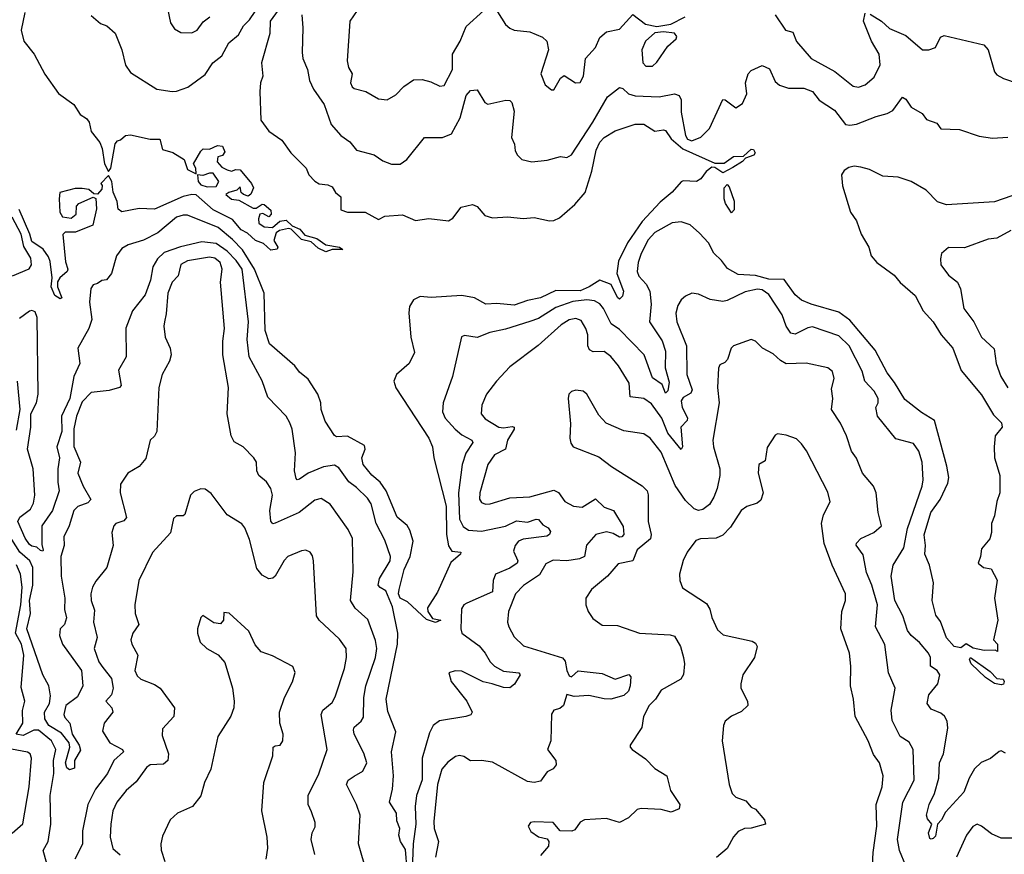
# Model space of a CAD drawing. Extents: x 1552294 to 1694791, y 811929 to 917222.
# Tile 501 of 643: x 1643930 to 1648419, y 881667 to 885472. Entities that reach past the tile are written whole.
import ezdxf

# ---------------------------------------------------------------- set-up
doc = ezdxf.new("R2010")
doc.units = 0

msp = doc.modelspace()

# ---------------------------------------------------------------- linework, layer by layer
at = {"layer": '0CON10XD'}
for points in [[(1644255, 885491.2), (1644297.5, 885455), (1644327.5, 885445), (1644365, 885411.2), (1644395.5, 885335), (1644412.9, 885265), (1644435, 885231.1), (1644555, 885155.5), (1644625, 885144.4), (1644645, 885146.7), (1644695.7, 885165), (1644775, 885222.3), (1644810, 885275), (1644851.9, 885308.1), (1644883.3, 885366.7), (1644927.4, 885402.6), (1644950.4, 885445), (1644977.7, 885472.3), (1645058.3, 885591.7)], [(1644603, 885523), (1644617.7, 885457.7), (1644635, 885430), (1644665, 885413.8), (1644715, 885412), (1644738.8, 885425), (1644767, 885463), (1644797.1, 885485)], [(1645108.9, 885515), (1645071.4, 885465), (1645071, 885409), (1645031.8, 885275), (1645038.6, 885215), (1645027.8, 885185), (1645025.3, 885145.3), (1645029.4, 885015), (1645065, 884964.2), (1645125, 884923.8), (1645166, 884865), (1645235.6, 884795.6), (1645248, 884765), (1645275, 884736), (1645295, 884724), (1645335, 884720), (1645355, 884710), (1645370, 884685), (1645393.3, 884665), (1645394.2, 884605), (1645424.3, 884594.3), (1645505, 884594.9), (1645565, 884561.6), (1645595, 884576.7), (1645675, 884582.7), (1645735, 884557.1), (1645795, 884565.6), (1645884.4, 884555.6), (1645905, 884566.9), (1645941.9, 884618.1), (1645995, 884629.2), (1646015, 884621.2), (1646050.1, 884580.1), (1646085, 884569.7)], [(1645485, 885538), (1645434.3, 885465), (1645423.5, 885285), (1645429.3, 885255), (1645445.7, 885225), (1645437.5, 885185), (1645445, 885165.8), (1645455, 885158.6), (1645507.5, 885145), (1645565, 885110.8), (1645605, 885107.1), (1645645, 885129.2), (1645681.9, 885168.1), (1645725, 885198.1), (1645765, 885199.4), (1645805, 885188.6), (1645845, 885169.2), (1645865, 885172.5), (1645903.9, 885245), (1645902.7, 885295), (1645903.9, 885315), (1645938.8, 885375), (1645965, 885440.6), (1646046.1, 885513.9)], [(1646108.7, 885508.7), (1646145, 885450), (1646165, 885433.3), (1646185, 885424.4), (1646255, 885416.9), (1646313.4, 885393.4), (1646332.9, 885375), (1646340.6, 885335), (1646305.7, 885225), (1646326, 885175), (1646355, 885152.5), (1646365, 885152.5), (1646395, 885206), (1646411.7, 885218.3), (1646463.3, 885185), (1646485, 885185.7), (1646500.8, 885215), (1646509.6, 885295), (1646554.6, 885345), (1646575, 885390.9), (1646605, 885416.7), (1646665, 885429.6), (1646725, 885496.2), (1646782.6, 885452.6), (1646835, 885440.8), (1646898, 885452), (1646964.6, 885485.4)], [(1643953.8, 885505), (1643935.8, 885425), (1643948, 885375), (1643995.8, 885315), (1644045, 885223.3), (1644106.1, 885136.1), (1644176.7, 885085), (1644205, 885040), (1644235, 885022.5), (1644245.8, 885005.8), (1644255, 884962.5), (1644295, 884912.5), (1644305.6, 884885.6), (1644316.2, 884815), (1644335, 884780), (1644346, 884796), (1644365, 884906.7), (1644375, 884920), (1644390, 884925), (1644412.5, 884945), (1644435, 884948), (1644525, 884927.5), (1644568, 884928), (1644580.6, 884880.6), (1644627.6, 884867.6), (1644680, 884835), (1644695, 884790), (1644735, 884770), (1644732.5, 884795), (1644722.5, 884815), (1644755, 884872.5), (1644767, 884883), (1644795, 884882.5), (1644831.7, 884898.3), (1644855, 884896.2), (1644865, 884870), (1644855, 884852.5), (1644833.6, 884846.4), (1644830, 884825), (1644850.7, 884800.7), (1644875, 884787.5), (1644895, 884782.5), (1644915, 884790), (1644935, 884787.5), (1644986.7, 884725), (1644996.2, 884705), (1644983, 884677), (1644971.7, 884668.3), (1644950, 884675), (1644940, 884685), (1644935, 884710), (1644920, 884695), (1644883.3, 884685), (1644870, 884675), (1644895, 884654.5), (1644929.1, 884649.1), (1644995, 884612.9), (1645007.4, 884612.6), (1645035, 884631.2), (1645045, 884630), (1645074.1, 884604.1), (1645075.7, 884585), (1645065, 884574), (1645038.3, 884588.3), (1645025, 884586.2), (1645017.9, 884565), (1645020.6, 884545), (1645045, 884528.5), (1645082.5, 884525), (1645116.6, 884553.4), (1645145, 884558.2), (1645171.8, 884531.8), (1645207.8, 884517.8), (1645229.8, 884489.8), (1645285.3, 884475.3), (1645326.3, 884446.4), (1645387.5, 884435), (1645402.5, 884425), (1645355, 884424.6), (1645325, 884414.5), (1645290.6, 884430.6), (1645259.5, 884459.5), (1645215, 884470.5), (1645167.3, 884517.3), (1645155, 884521.1), (1645115, 884511.8), (1645099.5, 884500.5), (1645087.8, 884465), (1645106.2, 884435), (1645104.2, 884425.8), (1645075, 884421.5), (1645041.7, 884451.7), (1645005, 884466.2), (1644968.6, 884498.6), (1644940, 884515), (1644900.7, 884560.7), (1644812, 884605), (1644735, 884674), (1644715, 884675.6), (1644675, 884665.7), (1644545, 884607.8), (1644475, 884611.2), (1644395, 884596.7), (1644378.3, 884608.3), (1644373.8, 884643.8), (1644355.9, 884685.9), (1644349.2, 884735), (1644335, 884762.5), (1644300, 884725), (1644306.2, 884716.2), (1644305, 884700), (1644285, 884677.5), (1644268.3, 884678.3), (1644245, 884697.5), (1644215, 884702.5), (1644183, 884703), (1644113.5, 884685), (1644109.4, 884655), (1644113.5, 884595), (1644125, 884573.3), (1644165, 884567.5), (1644187.5, 884585), (1644188.3, 884621.7), (1644200, 884635), (1644265, 884662.5), (1644277, 884657), (1644279.5, 884609.5), (1644264, 884535), (1644185, 884503.8), (1644137, 884503), (1644126.4, 884493.6), (1644138, 884368), (1644150, 884335), (1644146.4, 884323.6), (1644113.3, 884295), (1644102.7, 884277.3), (1644102.9, 884255), (1644122, 884205), (1644115, 884199.2), (1644090.4, 884215), (1644073.3, 884255), (1644077.5, 884295), (1644069.3, 884369.3), (1644061, 884391), (1644036.4, 884426.4), (1643985, 884460.9), (1643976.4, 884495), (1643927.5, 884607.5)], [(1645215.6, 885495), (1645220.5, 885435), (1645217.3, 885322.7), (1645220.6, 885295), (1645242.5, 885245), (1645250.6, 885195), (1645269.2, 885155), (1645317.8, 885085), (1645349.2, 884995), (1645394.4, 884945), (1645435.8, 884915), (1645465, 884878), (1645546.2, 884856.2), (1645585, 884828.6), (1645625, 884814), (1645665, 884814), (1645695, 884835.6), (1645775, 884935.8), (1645857.5, 884935), (1645898.7, 884951.3), (1645938.1, 885025), (1645965, 885126.2), (1645985, 885148.8), (1646015, 885153.3), (1646050.6, 885095), (1646065, 885086.5), (1646146.1, 885106.1), (1646165, 885103.8), (1646173.8, 885095), (1646184.4, 885055), (1646172.2, 884935), (1646185.4, 884905), (1646189.2, 884875), (1646199.2, 884855), (1646220, 884835), (1646265, 884823.6), (1646335, 884832.5), (1646395, 884848), (1646425, 884844.2), (1646445, 884855.8), (1646543.3, 885005), (1646610, 885120), (1646665, 885163.6), (1646679.1, 885159.1), (1646705, 885134.6), (1646735.3, 885125.3), (1646845, 885121.1), (1646915, 885134.2), (1646936.5, 885126.5), (1646946.2, 885106.2), (1646945, 885050), (1646964.8, 884945), (1646975, 884928), (1646995, 884920.2), (1647035, 884936.2), (1647075, 884976.7), (1647135, 885108.8), (1647147, 885107), (1647195, 885071.2), (1647225, 885090), (1647245.4, 885134.6), (1647238.9, 885185), (1647250.6, 885225), (1647265, 885240.8), (1647315, 885264.2), (1647347.9, 885247.9), (1647375, 885190), (1647393.4, 885173.4), (1647435, 885160.8), (1647505, 885160.6), (1647544.4, 885145), (1647575, 885105.6), (1647645, 885060), (1647695, 884994.3), (1647715, 884991), (1647745, 884996.3), (1647835, 885031.3), (1647885.3, 885044.7), (1647911.2, 885058.8), (1647955, 885119.2), (1647970.3, 885110.3), (1647995, 885072.9), (1648044.5, 885044.5), (1648065, 885018), (1648110.7, 885000.7), (1648130, 884975), (1648215, 884972), (1648305, 884942), (1648365, 884932.9), (1648435, 884937.5)], [(1647375, 885494.6), (1647421.4, 885425), (1647455.3, 885415.3), (1647472.2, 885372.2), (1647538.1, 885295), (1647645.9, 885235.9), (1647729.8, 885169.8), (1647754.3, 885164.3), (1647785, 885175.7), (1647825, 885210.8), (1647853.6, 885266.4), (1647848.8, 885315), (1647813.5, 885375), (1647777.1, 885465), (1647785, 885502.5)], [(1647806.9, 885496.9), (1647859.5, 885465), (1647895, 885431.8), (1647970.2, 885400.2), (1648045.4, 885335.4), (1648075, 885334.4), (1648104.6, 885345.4), (1648127.6, 885392.4), (1648145, 885400.8), (1648325, 885357.8), (1648345.4, 885335), (1648373.8, 885235), (1648385, 885221.1), (1648415, 885203.5), (1648545, 885160.6)], [(1646815, 885260.8), (1646835, 885278.8), (1646885, 885352), (1646923.3, 885385), (1646926.7, 885395), (1646915, 885411.2), (1646865, 885416.7), (1646825, 885412.5), (1646783.8, 885375), (1646766.5, 885335), (1646770.8, 885275), (1646785, 885260.8), (1646815, 885260.8)], [(1646085, 884569.7), (1646155, 884572.9), (1646225, 884565.3), (1646275, 884570), (1646345, 884555.3), (1646365, 884556.8), (1646391.1, 884568.9), (1646460.4, 884629.6), (1646508, 884685), (1646537.8, 884782.2), (1646557.6, 884877.6), (1646575, 884914.6), (1646595, 884934.7), (1646645, 884965.6), (1646735.5, 884995.5), (1646775, 884995.7), (1646825, 884964.4), (1646865, 884970), (1646875, 884966.4), (1646899.9, 884929.9), (1646953.7, 884883.7), (1647098.5, 884818.5), (1647141.7, 884818.3), (1647185, 884848.2), (1647229.4, 884850.6), (1647265, 884882.7), (1647275, 884880), (1647282.5, 884865), (1647276.7, 884855), (1647238.9, 884841.1), (1647225, 884825.7), (1647181, 884799), (1647135, 884774.1), (1647098.6, 884798.6), (1647085, 884799.4), (1647059.3, 884780.7), (1647035, 884746.9), (1647015, 884734.2), (1646955, 884737.5), (1646945, 884733.3), (1646905, 884686.7), (1646850.3, 884639.7), (1646767.3, 884552.7), (1646701.1, 884455), (1646659.3, 884370.7), (1646652.2, 884315), (1646682.2, 884235), (1646678.1, 884211.9), (1646665, 884198.1), (1646655, 884205.6), (1646626.8, 884265), (1646575, 884284.8), (1646526.3, 884253.7), (1646485, 884236.1), (1646375, 884237.6), (1646305, 884203.7), (1646245, 884191.4), (1646185, 884170.3), (1646105, 884178.8), (1646055, 884176), (1646003.7, 884203.7), (1645945.6, 884215.6), (1645806.5, 884206.5), (1645755, 884210), (1645725, 884194.6), (1645707.4, 884165), (1645704.1, 884135.9), (1645713.5, 884025), (1645729.3, 883955), (1645705.3, 883905), (1645647.9, 883855), (1645635.4, 883825), (1645644.7, 883794.7), (1645794.7, 883565), (1645811.2, 883525), (1645817.9, 883475), (1645874.4, 883255), (1645875.2, 883125), (1645884.2, 883074.2), (1645899.8, 883049.8), (1645941.2, 883045), (1645939.2, 883035), (1645895, 882997.8), (1645835, 882862), (1645789.2, 882790.8), (1645791.1, 882775), (1645811.7, 882741.7), (1645850, 882735), (1645825, 882723.5), (1645785, 882738.2), (1645698.1, 882818.1), (1645664.7, 882835), (1645656.2, 882855), (1645659.7, 882875), (1645682.5, 882965), (1645709.8, 883025), (1645723.9, 883095), (1645709.1, 883145), (1645695.9, 883165.9), (1645651.2, 883205), (1645601.4, 883325), (1645574.1, 883364.1), (1645535, 883395.5), (1645495.5, 883445), (1645489.2, 883475), (1645504.8, 883515), (1645501.5, 883531.5), (1645425, 883574.2), (1645375, 883570.5), (1645365, 883576.9), (1645322.7, 883642.7), (1645304.8, 883695.2), (1645302.1, 883725), (1645288.9, 883765), (1645245, 883833.5), (1645205.4, 883865.4), (1645184.3, 883895), (1645068.5, 883995), (1645048.4, 884055), (1645045.2, 884225), (1645001, 884335), (1644945, 884423.5), (1644900.7, 884470.7), (1644835, 884525.2), (1644695, 884580.6), (1644675, 884581.6), (1644645, 884571.5), (1644559.1, 884500.9), (1644495, 884467.2), (1644425, 884445.8), (1644395, 884429.3), (1644370.5, 884395), (1644347.9, 884315), (1644325, 884286.2), (1644305, 884284), (1644285, 884269.2), (1644265, 884263.8), (1644253.5, 884246.5), (1644248.7, 884185), (1644258.5, 884105), (1644245.6, 884065), (1644194.7, 883975), (1644204.1, 883905), (1644177.2, 883845), (1644157.7, 883745), (1644121, 883665), (1644122, 883595), (1644099, 883525), (1644111.6, 883475), (1644103.3, 883425), (1644103.2, 883363.2), (1644110, 883325), (1644079.6, 883235), (1644030.6, 883165), (1644030.2, 883080.2), (1644036.7, 883053.3), (1644035, 883048.8), (1644025, 883052.2), (1644008.2, 883068.2), (1643985, 883072), (1643975, 883080), (1643955, 883108.2), (1643920.8, 883185), (1643930, 883205), (1643979.1, 883240.9), (1643992, 883268), (1643998.6, 883305), (1643991, 883425), (1643965.1, 883515), (1643980.9, 883615), (1643980.5, 883675), (1644006.2, 883725), (1644013.6, 883765), (1644010.2, 884115), (1643999.9, 884139.9), (1643985, 884146.6), (1643975, 884144), (1643929.2, 884110.8)], [(1647765, 884800.7), (1647735, 884804), (1647710.8, 884799.2), (1647689.6, 884785), (1647677.1, 884765), (1647680.9, 884715), (1647717.8, 884595), (1647744.7, 884554.7), (1647766.2, 884495), (1647802.1, 884435), (1647812.7, 884395), (1647838.1, 884365), (1647917.2, 884307.2), (1647945, 884274.4), (1648011.9, 884215), (1648049.1, 884145), (1648095, 884094.3), (1648130.6, 884035), (1648185, 883974.3), (1648222.4, 883872.4), (1648315, 883762.2), (1648370.4, 883670.4), (1648406.7, 883635), (1648410, 883615), (1648378, 883575), (1648372.5, 883525), (1648373.9, 883475), (1648386.4, 883435), (1648398.9, 883395), (1648398.8, 883315), (1648385.5, 883275), (1648375, 883210), (1648361.2, 883175), (1648361.2, 883135), (1648353.8, 883105), (1648315, 883060), (1648311.2, 883025), (1648300, 882995), (1648324.1, 882974.1), (1648359.3, 882969.3), (1648386.4, 882916.4), (1648373.8, 882835), (1648388.8, 882735), (1648370, 882645), (1648387.5, 882625), (1648388.3, 882591.7), (1648377.5, 882597.5), (1648327, 882597), (1648277, 882607), (1648245, 882626.7), (1648221.2, 882608.8), (1648190, 882615), (1648155, 882654.5), (1648128.8, 882728.8), (1648107.2, 882757.2), (1648090.5, 882825), (1648096.2, 882905), (1648078, 882985), (1648056.4, 883035), (1648060, 883075), (1648054.1, 883124.1), (1648083.5, 883225), (1648127.1, 883285), (1648161.2, 883358.8), (1648166.3, 883385), (1648157.3, 883437.3), (1648100.6, 883645), (1648041.2, 883681.2), (1647965, 883740.8), (1647918.6, 883818.6), (1647885, 883862.5), (1647830.2, 883965), (1647715, 884102.1), (1647665, 884139), (1647538, 884175), (1647495, 884193.9), (1647465, 884218.5), (1647415, 884287.2), (1647345, 884289.9), (1647285, 884306.5), (1647205, 884310.1), (1647157.7, 884337.7), (1647129.2, 884375), (1647095, 884408.1), (1647071.1, 884455), (1647029.8, 884499.8), (1646986.3, 884536.4), (1646945, 884551.3), (1646905, 884545.8), (1646825, 884502.7), (1646795, 884469.4), (1646763.1, 884406.9), (1646749.8, 884365), (1646745.3, 884325), (1646753, 884303), (1646786.8, 884266.8), (1646803.2, 884235), (1646809.7, 884175), (1646801.6, 884095), (1646858.4, 884008.4), (1646875, 883961.2), (1646873.2, 883885), (1646890.5, 883819.5), (1646885, 883780), (1646875, 883770), (1646859, 883809), (1646815, 883839.5), (1646777.5, 883945), (1646665, 884060), (1646626.1, 884085), (1646591.1, 884155), (1646575, 884177.5), (1646551.3, 884191.3), (1646515, 884195.6), (1646452.3, 884187.7), (1646375, 884159.6), (1646295, 884110.5), (1646255, 884096.5), (1646145, 884062.1), (1646073.4, 884046.6), (1646015, 884023.1), (1645957.5, 884032.5), (1645943.9, 884026.1), (1645903.3, 883845), (1645861.2, 883725), (1645857.7, 883685), (1645869.1, 883655), (1645915.2, 883605.2), (1645945, 883580.3), (1645991.9, 883555), (1645996.5, 883545), (1645964.5, 883495.5), (1645947.6, 883445), (1645931.1, 883315), (1645934.5, 883195), (1645951.7, 883161.7), (1645975.4, 883144.6), (1646035, 883140.2), (1646145, 883163.9), (1646195, 883187.7), (1646245, 883181), (1646285, 883195.4), (1646295, 883193.3), (1646315, 883170), (1646340, 883155), (1646349.3, 883139.3), (1646345.5, 883125), (1646332.5, 883117.5), (1646225.3, 883104.7), (1646204.4, 883095), (1646188.9, 883075), (1646181.1, 883048.9), (1646200.3, 883005), (1646198.7, 882995), (1646165, 882972.3), (1646099.4, 882945), (1646088.5, 882915), (1646085.8, 882864.2), (1645967.8, 882812.2), (1645955, 882804.2), (1645943.9, 882786.1), (1645940.9, 882695), (1645945.8, 882675.8), (1646025, 882617.1), (1646052.1, 882585), (1646074.3, 882544.3), (1646094.6, 882525), (1646135, 882502), (1646205, 882495.2), (1646212.3, 882485), (1646186.4, 882443.6), (1646165, 882426.2), (1646135, 882427), (1646083.8, 882443.8), (1646043.7, 882453.7), (1645945, 882502.9), (1645915.8, 882504.2), (1645886, 882495), (1645897.8, 882455), (1645968, 882365), (1645992.5, 882315), (1645986.3, 882303.7), (1645963.8, 882295), (1645844.4, 882275.6), (1645815.3, 882255), (1645798.8, 882221.2), (1645765.6, 882105), (1645765, 882006.2), (1645739.7, 881935), (1645733.3, 881885), (1645736, 881805), (1645724.2, 881715), (1645719.3, 881595)], [(1648532.8, 884697.2), (1648375, 884641.9), (1648155, 884628.7), (1648115, 884642.1), (1648062.3, 884695), (1647995, 884735.2), (1647935, 884754.7), (1647865, 884759.4), (1647805, 884788.7), (1647765, 884800.7)], [(1644785, 884710.8), (1644825, 884711.2), (1644838, 884735), (1644812, 884772), (1644795, 884772.5), (1644765, 884761.4), (1644740, 884765), (1644743.9, 884735), (1644755, 884719.7), (1644785, 884710.8)], [(1647175, 884592.5), (1647147.2, 884635), (1647141.2, 884655), (1647141.7, 884705), (1647155, 884721.5), (1647165, 884710.8), (1647187.5, 884645), (1647186.9, 884605), (1647175, 884592.5)], [(1643896.7, 884305), (1643972.9, 884337.1), (1643984, 884355), (1643980.5, 884385), (1643949, 884439), (1643936.4, 884495), (1643895, 884571.9)], [(1648449.5, 884510.5), (1648385, 884475.7), (1648345, 884471.9), (1648238, 884432), (1648165, 884434), (1648133, 884407), (1648127.5, 884382.5), (1648130, 884355), (1648165, 884307.5), (1648205, 884276), (1648220, 884245), (1648234.5, 884155), (1648279.5, 884095), (1648315, 884025.7), (1648372.2, 883972.2), (1648381.5, 883905), (1648403.1, 883845), (1648435, 883794.6)], [(1645697.1, 881595), (1645689, 881689), (1645665.8, 881725.8), (1645659.2, 881755), (1645662.5, 881785), (1645649.7, 881819.7), (1645647.5, 881855), (1645616, 881905), (1645630, 881965), (1645634.1, 882025), (1645624.8, 882135), (1645644.5, 882225), (1645608.3, 882318.3), (1645600.6, 882375), (1645652, 882625), (1645654.2, 882675), (1645630.2, 882795), (1645599, 882869), (1645573.1, 882883.1), (1645564.7, 882895), (1645569.6, 882925), (1645618.9, 883005), (1645620.8, 883025), (1645595, 883100), (1645555.4, 883175), (1645532.7, 883265), (1645515, 883291.1), (1645465, 883339.6), (1645431.2, 883365), (1645385, 883429.4), (1645365, 883442.1), (1645315, 883433.5), (1645244.8, 883405.2), (1645205, 883376.9), (1645195, 883374.4), (1645190.2, 883380.2), (1645183.3, 883415), (1645187.1, 883497.1), (1645171.5, 883605), (1645161.9, 883635), (1645144.4, 883665), (1645061.5, 883751.5), (1645035, 883826), (1644975.4, 883935), (1644966.2, 884015), (1644973.5, 884095), (1644944, 884335), (1644916.1, 884375), (1644876.4, 884416.4), (1644825, 884451.8), (1644759.9, 884460.1), (1644663.7, 884436.3), (1644588.7, 884411.3), (1644557.5, 884382.5), (1644536.7, 884345), (1644525.9, 884285), (1644501.7, 884218.3), (1644444.5, 884145), (1644413.4, 884066.6), (1644414.6, 883935.4), (1644380.8, 883875), (1644393.1, 883805), (1644385.2, 883794.8), (1644338.5, 883781.5), (1644255, 883772.4), (1644215, 883729.8), (1644188.2, 883665), (1644176.6, 883606.6), (1644176.1, 883526.1), (1644206.9, 883455), (1644195.4, 883405), (1644219.3, 883345), (1644253.8, 883285), (1644239.8, 883270.2), (1644195, 883253.6), (1644176, 883234), (1644154.7, 883165.3), (1644130.3, 883115), (1644131.9, 883075), (1644118, 883025), (1644118.6, 882935), (1644135.5, 882835), (1644134.1, 882784.1), (1644143.4, 882745), (1644134.7, 882715.3), (1644113.8, 882695), (1644111.6, 882665), (1644125, 882624.6), (1644212.2, 882505), (1644217.6, 882435), (1644193.2, 882385), (1644140.7, 882345), (1644130.3, 882305), (1644135, 882291.1), (1644158.5, 882265), (1644168.7, 882215), (1644201.5, 882165), (1644207.5, 882142.5), (1644179.2, 882095), (1644179.5, 882060.5), (1644156.9, 882053.1), (1644145, 882062.2), (1644138.9, 882085), (1644158.3, 882155), (1644154.8, 882175), (1644120.2, 882220.2), (1644063.4, 882255), (1644044.7, 882285), (1644043.6, 882315), (1644065.2, 882355), (1644069.6, 882389.6), (1644062.8, 882435), (1644035.2, 882485.2), (1643962, 882695), (1643978.9, 882765), (1643974.1, 882825), (1643989.2, 882895), (1643989, 882975), (1643976.7, 883005), (1643931.1, 883045), (1643875, 883131.5)], [(1645512.1, 881582.1), (1645474.7, 881715), (1645482.2, 881845), (1645464.7, 881894.7), (1645419.4, 881985), (1645426.9, 882005), (1645455, 882023.8), (1645494.1, 882045.9), (1645512.2, 882085), (1645498.5, 882128.5), (1645454.7, 882215), (1645451.2, 882235), (1645455, 882247.1), (1645486.3, 882273.7), (1645497.5, 882292.5), (1645498.2, 882381.8), (1645507.6, 882435), (1645551.8, 882565), (1645558.1, 882605), (1645552.6, 882642.6), (1645517.4, 882737.4), (1645459.4, 882789.4), (1645438, 882825), (1645450, 882955), (1645447.8, 883107.8), (1645427.8, 883147.8), (1645345, 883262.9), (1645305, 883289.1), (1645275, 883281.2), (1645203.7, 883226.3), (1645095, 883176.7), (1645084.5, 883174.5), (1645074.3, 883185.7), (1645070.9, 883235), (1645083.1, 883305), (1645075.5, 883335), (1645055.3, 883365.3), (1645020.5, 883395), (1645011.5, 883415), (1645009.4, 883455), (1644997.5, 883475), (1644948.8, 883525), (1644908.2, 883548.2), (1644893.9, 883575), (1644875.9, 883675), (1644881.6, 883795), (1644856.5, 883945), (1644856, 884006), (1644864, 884065), (1644846, 884275), (1644853.1, 884335), (1644843.6, 884365), (1644819.4, 884385), (1644795, 884389.2), (1644695, 884372.7), (1644665, 884356.5), (1644652.3, 884305), (1644624.3, 884275), (1644604.8, 884225.2), (1644598.2, 884131.8), (1644589.3, 884095), (1644586.3, 884075), (1644593.4, 884025), (1644616.6, 883975), (1644620.8, 883945), (1644612.1, 883915), (1644580, 883855), (1644563.8, 883795), (1644555.4, 883594.6), (1644545, 883573.8), (1644524.2, 883555), (1644505, 883472.5), (1644474.6, 883435.4), (1644422.5, 883405), (1644389.5, 883355), (1644387.7, 883315), (1644416.9, 883203.1), (1644405, 883187.9), (1644368.8, 883175), (1644358.6, 883165), (1644350.6, 883135), (1644355.5, 883075), (1644326.5, 882975), (1644277.2, 882912.8), (1644261.5, 882885), (1644254.6, 882855.4), (1644255.5, 882825), (1644270.2, 882780.2), (1644266.9, 882725), (1644283.1, 882655), (1644269.5, 882605), (1644291.2, 882545), (1644309, 882519), (1644348.9, 882468.9), (1644355.3, 882425), (1644348.9, 882395), (1644323.3, 882365), (1644350.6, 882335), (1644353.9, 882315), (1644314.8, 882265.2), (1644308, 882228), (1644340.4, 882175), (1644397.8, 882145), (1644402.7, 882135), (1644358.8, 882095), (1644330, 882035), (1644275, 881963.6), (1644240.2, 881895), (1644216, 881774), (1644215.8, 881714.2), (1644181.4, 881645)], [(1647770.5, 883870.5), (1647712.4, 883985), (1647665, 884030.3), (1647545, 884072.5), (1647522.6, 884067.4), (1647465, 884038.9), (1647445, 884043.8), (1647424.7, 884075), (1647406.8, 884126.8), (1647345, 884219.5), (1647315, 884240.7), (1647293.3, 884243.3), (1647237.8, 884232.2), (1647155, 884192.3), (1647135, 884188.2), (1647077.4, 884197.4), (1647025, 884221.5), (1646995, 884225.6), (1646965, 884212.5), (1646945, 884194.4), (1646930.3, 884169.7), (1646921.8, 884135), (1646926, 884095), (1646969.7, 883985), (1646972.1, 883855), (1646995.8, 883785), (1646990.1, 883769.9), (1646955, 883750), (1646945.9, 883735), (1646950.5, 883705), (1646975, 883657.5), (1646972.9, 883645), (1646944.7, 883615), (1646951.1, 883525), (1646945, 883512.5), (1646885, 883586.9), (1646858.3, 883655), (1646811, 883721), (1646775, 883745.2), (1646713.2, 883753.2), (1646708.7, 883815), (1646660, 883895), (1646625, 883936.5), (1646595, 883959.1), (1646545, 883958.2), (1646527.4, 883967.4), (1646520, 883985), (1646520.4, 884035), (1646511.5, 884065), (1646490.4, 884100.4), (1646465, 884110.3), (1646435, 884103.3), (1646399.2, 884080.8), (1646293.6, 883986.4), (1646165, 883890), (1646103.5, 883825), (1646057.8, 883765), (1646037.5, 883715), (1646034.4, 883675), (1646052.2, 883652.2), (1646115, 883614.3), (1646135, 883611.2), (1646175, 883617.7), (1646183.8, 883615), (1646184.4, 883605), (1646154.1, 883555), (1646145.3, 883514.7), (1646095, 883488.2), (1646063.8, 883445), (1646027.7, 883315), (1646026.4, 883286.4), (1646035, 883271.4), (1646053.7, 883263.7), (1646075, 883265.4), (1646165, 883291.8), (1646255, 883297.6), (1646365, 883327.2), (1646386.9, 883316.9), (1646415, 883275.5), (1646455, 883254.4), (1646495, 883250.4), (1646555, 883288.2), (1646595, 883250.4), (1646637.8, 883235), (1646681.8, 883161.8), (1646684.7, 883125), (1646675, 883114.3), (1646665, 883113.8), (1646635, 883129.8), (1646605, 883136.9), (1646557.3, 883125), (1646513.7, 883076.3), (1646504.8, 883025.2), (1646482, 883015), (1646424.7, 883004.7), (1646362.4, 883007.6), (1646328, 882992), (1646299.1, 882940.9), (1646226.6, 882893.4), (1646190, 882855), (1646158.5, 882775), (1646154.5, 882725), (1646159.5, 882705), (1646185, 882658.6), (1646227.6, 882617.6), (1646405, 882563.5), (1646417.4, 882547.4), (1646423.8, 882505), (1646435, 882481.2), (1646445, 882476.7), (1646475.6, 882504.4), (1646585, 882491.8), (1646645, 882466.2), (1646706.9, 882486.9), (1646716.6, 882476.6), (1646712.9, 882435), (1646705, 882411.1), (1646685, 882391), (1646625, 882374.9), (1646595, 882375.4), (1646525, 882392), (1646457.3, 882387.3), (1646425, 882396.2), (1646409.2, 882345), (1646392.5, 882332.5), (1646365, 882324.3), (1646355, 882306.2), (1646351.1, 882185), (1646336.7, 882145), (1646374.2, 882095), (1646375.7, 882075), (1646362.4, 882057.6), (1646335, 882043.8), (1646305, 882000.8), (1646276.1, 881993.9), (1646245, 881998.9), (1646085, 882086.9), (1646035.4, 882095.4), (1645985, 882092.9), (1645955, 882113.8), (1645935, 882118), (1645917.3, 882112.7), (1645882.1, 882087.9), (1645854.7, 882055), (1645834.3, 881985.7), (1645817.3, 881817.3), (1645819.6, 881785), (1645840, 881725), (1645825.4, 881655)], [(1647969.4, 881615), (1647940.8, 881685), (1647932.4, 881735), (1647956.3, 881905), (1648007.5, 882005), (1648003.1, 882145), (1647985, 882178.1), (1647943.9, 882203.9), (1647907.4, 882277.4), (1647902.5, 882325), (1647921.5, 882425), (1647891.1, 882495), (1647873.6, 882623.6), (1647831.8, 882705), (1647841.6, 882805), (1647814.7, 882895), (1647791.4, 882951.4), (1647775, 883032.5), (1647744, 883076), (1647744.8, 883085.2), (1647765, 883106.8), (1647824, 883135), (1647858.6, 883165), (1647844.5, 883225), (1647835.3, 883315.3), (1647823.1, 883345), (1647772.5, 883405), (1647745, 883473.8), (1647722.5, 883505), (1647700, 883575), (1647672.4, 883632.4), (1647630.5, 883695), (1647636.5, 883745), (1647630.9, 883789.1), (1647643.4, 883836.6), (1647635, 883868.9), (1647615, 883885.4), (1647515, 883906.2), (1647425, 883903.2), (1647398.5, 883918.5), (1647365, 883949.6), (1647316, 883975), (1647285, 884006), (1647265, 884014), (1647184.5, 883985.5), (1647173.1, 883975), (1647156.3, 883923.7), (1647145, 883910), (1647121.7, 883898.3), (1647115.7, 883884.3), (1647111.2, 883795), (1647119.6, 883725), (1647090, 883555), (1647092.7, 883525), (1647121.5, 883425), (1647121.5, 883395), (1647109.6, 883335), (1647094.1, 883295.9), (1647075, 883261.9), (1647045, 883239.2), (1647025, 883235.4), (1647005, 883241.8), (1646965, 883280), (1646919, 883349), (1646855, 883500.6), (1646805, 883564.4), (1646775, 883584.4), (1646685, 883598.5), (1646603.1, 883633.1), (1646569.8, 883669.8), (1646515.4, 883765.4), (1646498.7, 883778.7), (1646465, 883783.8), (1646445, 883776.7), (1646433.3, 883765), (1646430, 883745), (1646440.5, 883630.5), (1646438, 883565), (1646442.3, 883542.3), (1646453.3, 883525), (1646569.7, 883479.7), (1646628, 883435), (1646767.2, 883347.2), (1646790, 883325), (1646795.8, 883305.8), (1646795.4, 883185), (1646809.7, 883125), (1646805.3, 883105), (1646745, 883055.5), (1646725, 883005.5), (1646658.6, 882991.4), (1646610, 882935), (1646536.7, 882875), (1646511.2, 882835), (1646511.2, 882805), (1646522, 882775), (1646542.4, 882742.4), (1646585, 882711.4), (1646655, 882711.1), (1646755, 882675.5), (1646895, 882667.5), (1646915, 882661.4), (1646943.1, 882615), (1646956.9, 882565), (1646961.1, 882535), (1646956.6, 882486.6), (1646944, 882466), (1646854.8, 882415.2), (1646828.9, 882375), (1646800, 882345), (1646774, 882295), (1646766, 882245), (1646712.9, 882165), (1646712.9, 882155), (1646722, 882145), (1646782.8, 882102.8), (1646825, 882057.9), (1646880.6, 882025), (1646897.7, 881957.7), (1646940, 881895), (1646936.7, 881875), (1646900.6, 881859.4), (1646855, 881870.9), (1646763.2, 881876.8), (1646745, 881870.8), (1646705, 881834.3), (1646665, 881811.8), (1646605, 881830.9), (1646505, 881824.4), (1646485, 881814.2), (1646460.9, 881779.1), (1646446.8, 881773.2), (1646394.3, 881774.3), (1646361.7, 881811.7), (1646275, 881816), (1646258.3, 881811.7), (1646247.5, 881795), (1646260.7, 881770.7), (1646295, 881746.2), (1646335, 881737.5), (1646342.5, 881725), (1646341.2, 881705), (1646305, 881661.4)], [(1648425, 882128.8), (1648405, 882138.5), (1648395, 882136.7), (1648355.7, 882104.3), (1648314, 882086), (1648283.2, 882056.8), (1648259.1, 882015), (1648235, 881950.6), (1648150.7, 881859.3), (1648133.1, 881825), (1648114.2, 881805), (1648105, 881750.5), (1648095, 881738.8), (1648085, 881735.6), (1648080.1, 881740.1), (1648074.1, 881765), (1648088, 881805), (1648068.7, 881828.7), (1648064.6, 881845.4), (1648076.2, 881895), (1648100.7, 881945), (1648120.4, 882015), (1648122.9, 882085), (1648141.8, 882125), (1648162.2, 882242.2), (1648157.9, 882275), (1648147.1, 882297.1), (1648130.2, 882310.2), (1648085, 882328.6), (1648067.5, 882355), (1648075.5, 882395), (1648116.4, 882445), (1648124.6, 882485), (1648112.2, 882505), (1648081.8, 882525), (1648081.8, 882565), (1648073.9, 882585), (1648032.9, 882632.9), (1647993.8, 882665), (1647978.1, 882688.1), (1647956.6, 882755), (1647920.5, 882825), (1647903.1, 882935), (1647911.8, 882985), (1647960.5, 883065), (1647977.3, 883152.7), (1648044, 883346), (1648049.2, 883375), (1648044.6, 883455), (1648028.8, 883505), (1648005, 883540), (1647925, 883560.9), (1647840.6, 883665), (1647833.3, 883705), (1647843.8, 883726.2), (1647843.8, 883745), (1647825, 883779.4), (1647783.6, 883825), (1647770.5, 883870.5)], [(1643915, 883601.2), (1643932.4, 883695), (1643920, 883825)], [(1647814.7, 881555), (1647821.6, 881675), (1647838.5, 881795), (1647834.6, 881895), (1647861.5, 881975), (1647866.5, 882025), (1647850, 882085), (1647822.9, 882122.9), (1647798.9, 882185), (1647739.1, 882295), (1647732, 882375), (1647717.5, 882435), (1647720, 882525), (1647712.5, 882585), (1647673.8, 882695), (1647677.8, 882775), (1647694.4, 882825), (1647695.5, 882855), (1647634.4, 882985), (1647597.9, 883085), (1647585.5, 883175), (1647594.5, 883215), (1647625.5, 883274.5), (1647615, 883318.8), (1647517.4, 883507.4), (1647495, 883538.8), (1647471.2, 883561.2), (1647425, 883578.8), (1647385, 883583.8), (1647375, 883578), (1647338.3, 883521.7), (1647328.3, 883461.7), (1647300, 883445), (1647297.5, 883405), (1647319.2, 883315), (1647308.5, 883281.5), (1647292.2, 883267.8), (1647245, 883253.3), (1647218.6, 883235), (1647170.7, 883159.3), (1647135, 883122.3), (1647105, 883109.2), (1647034.2, 883105.8), (1647012.1, 883097.9), (1646972.9, 883045), (1646955, 883007.5), (1646937.5, 882945), (1646939.2, 882915), (1646952.3, 882882.3), (1647061.2, 882811.2), (1647076.7, 882785), (1647085, 882746.7), (1647111.1, 882691.1), (1647137.2, 882667.2), (1647268.9, 882638.9), (1647285, 882630), (1647292.7, 882615), (1647280.8, 882565), (1647227.5, 882485), (1647217.5, 882445), (1647217.5, 882425), (1647247.5, 882365), (1647249.2, 882345), (1647221.2, 882318.8), (1647175, 882297.3), (1647147.1, 882275), (1647138.1, 882255), (1647132.2, 882185), (1647165.2, 881985.2), (1647178.5, 881945), (1647195, 881928.1), (1647240.5, 881910.5), (1647265, 881882.5), (1647285, 881872.5), (1647326.2, 881825), (1647330, 881805), (1647265, 881786.2), (1647235, 881784.3), (1647205, 881771.4), (1647183.6, 881746.4), (1647155, 881693.8), (1647107.3, 881652.7)], [(1645275.8, 881665.8), (1645258.8, 881735), (1645264, 881765), (1645277.1, 881792.9), (1645277.1, 881812.9), (1645260.2, 881860.2), (1645245.5, 881895), (1645245.5, 881935), (1645294.2, 882034.2), (1645332.1, 882145), (1645304.4, 882305), (1645311.9, 882325), (1645355, 882360), (1645368.8, 882385), (1645411.1, 882515), (1645419.2, 882565), (1645418.2, 882605), (1645387.7, 882647.7), (1645295.7, 882735), (1645282.7, 882755), (1645269.4, 883005), (1645265, 883027.5), (1645254.2, 883044.2), (1645235, 883053.8), (1645215, 883050.8), (1645152, 883025), (1645135, 883007.5), (1645094.6, 882935.4), (1645083.8, 882926.2), (1645065, 882922.5), (1645035, 882940), (1645010.7, 882970.7), (1644977.1, 883102.9), (1644956.9, 883155), (1644943.3, 883173.3), (1644875.8, 883215), (1644802.4, 883312.4), (1644775, 883332), (1644755, 883333.8), (1644725, 883321.2), (1644708, 883305), (1644683.2, 883216.8), (1644675, 883210), (1644645, 883210), (1644631.1, 883198.9), (1644616.9, 883133.1), (1644535, 883042.5), (1644473.6, 882915), (1644454.4, 882805), (1644455.6, 882765), (1644472.9, 882715), (1644445.4, 882675), (1644437.1, 882645), (1644441.1, 882625), (1644468.6, 882575), (1644454.6, 882505), (1644465, 882480.8), (1644482, 882465), (1644545, 882441.2), (1644570.6, 882425), (1644635.5, 882335), (1644631.9, 882295), (1644581.4, 882238.6), (1644579.2, 882209.2), (1644608.8, 882125), (1644605.4, 882094.6), (1644585, 882078.9), (1644525, 882075.5), (1644507.6, 882062.4), (1644461.6, 881998.4), (1644415, 881957.5), (1644372.3, 881905), (1644354.7, 881865), (1644345.4, 881805), (1644342.7, 881745), (1644355, 881694), (1644388.6, 881665)], [(1644053.8, 881625), (1644036.4, 881685), (1644060.2, 881725), (1644071.6, 881805), (1644068.5, 881935), (1644086.1, 882035), (1644084.3, 882095), (1644094.7, 882145), (1644074.2, 882185), (1644015, 882233.3), (1643995, 882232.7), (1643945, 882209.5), (1643913.3, 882215), (1643944.4, 882265), (1643943.2, 882323.2), (1643953.3, 882365), (1643937.1, 882427.1), (1643948.6, 882575), (1643938.5, 882625), (1643910.6, 882675), (1643935.5, 882804.5), (1643940.8, 882885), (1643932.9, 882945), (1643915, 882986.8)], [(1645054.3, 881645), (1645061.1, 881695), (1645058.5, 881745), (1645034.4, 881865), (1645042.7, 881995), (1645084.5, 882115.5), (1645086, 882155), (1645095, 882162.5), (1645116.7, 882165), (1645129.2, 882185), (1645130.8, 882215), (1645115.6, 882265.6), (1645114.3, 882315), (1645137.6, 882382.4), (1645173.3, 882453.3), (1645186.1, 882496.1), (1645175, 882523.3), (1645081.7, 882571.7), (1645030.9, 882590.9), (1645003, 882623), (1644973.9, 882683.9), (1644885, 882766.2), (1644860.7, 882769.3), (1644858.8, 882735), (1644845, 882717.5), (1644815, 882723.3), (1644765, 882756.7), (1644755, 882747.5), (1644740, 882695), (1644740, 882675), (1644753.3, 882635), (1644782.5, 882605), (1644835, 882576.2), (1644865, 882541.2), (1644900, 882425), (1644907.9, 882365), (1644905.4, 882334.6), (1644892.2, 882297.8), (1644832.9, 882205), (1644800.6, 882055), (1644771.8, 881995), (1644756, 881934), (1644717.1, 881885), (1644650, 881855), (1644616, 881825), (1644580.3, 881749.7), (1644572.9, 881715), (1644574.3, 881685.7), (1644592.1, 881635)], [(1648405, 882440), (1648375, 882446.5), (1648333.2, 882473.2), (1648267.5, 882535), (1648260, 882555), (1648265, 882564), (1648355, 882500.8), (1648385, 882468.9), (1648413.3, 882465), (1648418.1, 882455), (1648415, 882443.3), (1648405, 882440)], [(1643895, 881764.2), (1643943.8, 881806.2), (1643972.8, 881975), (1643983.6, 882105), (1643977.8, 882125), (1643965, 882133.5), (1643752.6, 882172.6)], [(1648455, 881741.5), (1648405, 881740.5), (1648360.4, 881760.4), (1648315, 881796), (1648295, 881804), (1648275, 881794), (1648246.1, 881753.9), (1648201.5, 881655)]]:
    msp.add_lwpolyline(points, dxfattribs=at)

doc.saveas('drawing.dxf')
